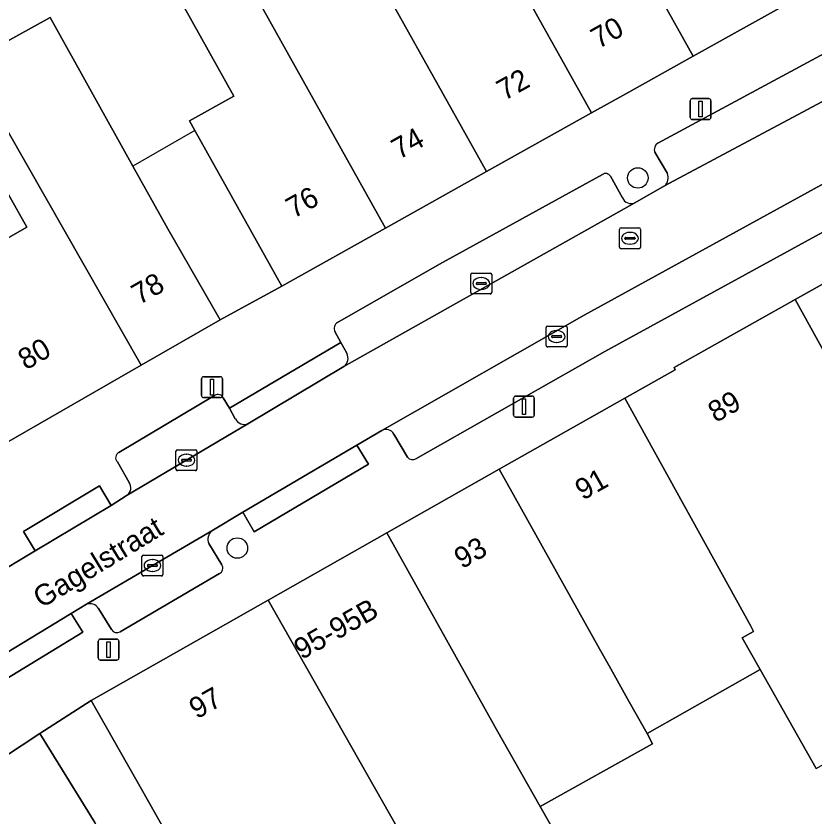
# Model space of a CAD drawing. Extents: x 159716 to 160783, y 383290 to 384031.
# Drawn here: x 160470.9 to 160509.03, y 383364.85 to 383403.07 of the extents above; entities that cross this region are included whole.
import ezdxf

# ---------------------------------------------------------------- set-up
doc = ezdxf.new("R2010")
doc.units = 0
for name, color, linetype in [('IMGEO_Boom', 7, 'Continuous'), ('IMGEO_Erf', 7, 'Continuous'), ('IMGEO_Kolk', 7, 'Continuous'), ('IMGEO_Lichtmast', 7, 'Continuous'), ('IMGEO_Openbare_ruimte_label', 7, 'Continuous'), ('IMGEO_Pand', 7, 'Continuous'), ('IMGEO_Pand_nummerreeks', 7, 'Continuous'), ('IMGEO_Pand_overbouw', 7, 'Continuous'), ('IMGEO_Parkeervlak_open', 7, 'Continuous'), ('IMGEO_Rijbaan_lokaal_open', 7, 'Continuous'), ('IMGEO_Rioolput', 7, 'Continuous'), ('IMGEO_Voetpad_open', 7, 'Continuous')]:
    doc.layers.add(name, color=color, linetype=linetype)

msp = doc.modelspace()

# ---------------------------------------------------------------- linework, layer by layer
at = {"layer": 'IMGEO_Boom'}
for centre in [(160500.57, 383395.347), (160481.459, 383377.686)]:
    msp.add_circle(centre, 0.489, dxfattribs=at)
at = {"layer": 'IMGEO_Erf'}
for points in [[(160462.239, 383400.865), (160466.109, 383403.016), (160467.629, 383400.283), (160468.633, 383400.841), (160470.138, 383401.679), (160472.525, 383403.008), (160476.473, 383395.916), (160478.141, 383392.915), (160480.633, 383388.58), (160483.576, 383390.191), (160479.428, 383397.615), (160479.174, 383398.069), (160481.294, 383399.245), (160476.163, 383408.441)], [(160465.638, 383389.684), (160471.41, 383393.004), (160470.544, 383394.56)], [(160509.088, 383367.172), (160506.411, 383371.894), (160501.011, 383368.832), (160501.279, 383368.353), (160495.919, 383365.354), (160500, 383358.164)], [(160478.765, 383362.85), (160476.949, 383366.065), (160474.49, 383370.418), (160472.034, 383368.843), (160474.653, 383364.584)]]:
    msp.add_lwpolyline(points, dxfattribs=at)
at = {"layer": 'IMGEO_Kolk'}
for p, q in [((160492.6, 383389.884), (160492.6, 383390.736)), ((160492.675, 383390.81), (160493.527, 383390.81)), ((160493.601, 383390.736), (160493.601, 383389.884)), ((160492.902, 383390.353), (160493.3, 383390.353)), ((160493.088, 383390.59), (160493.113, 383390.59)), ((160492.859, 383390.304), (160492.859, 383390.316)), ((160493.297, 383390.267), (160492.899, 383390.267)), ((160493.111, 383390.03), (160493.086, 383390.03)), ((160493.343, 383390.316), (160493.343, 383390.304)), ((160493.527, 383389.81), (160492.675, 383389.81)), ((160496.197, 383387.355), (160496.197, 383388.207)), ((160496.272, 383388.281), (160497.124, 383388.281)), ((160496.685, 383388.061), (160496.71, 383388.061)), ((160497.198, 383388.207), (160497.198, 383387.355)), ((160496.456, 383387.775), (160496.456, 383387.787)), ((160496.894, 383387.738), (160496.496, 383387.738)), ((160496.499, 383387.824), (160496.897, 383387.824)), ((160496.94, 383387.787), (160496.94, 383387.775)), ((160496.708, 383387.501), (160496.683, 383387.501)), ((160497.124, 383387.281), (160496.272, 383387.281)), ((160478.607, 383382.38), (160479.459, 383382.38)), ((160478.532, 383381.454), (160478.532, 383382.306)), ((160479.02, 383382.16), (160479.045, 383382.16)), ((160479.533, 383382.306), (160479.533, 383381.454)), ((160478.791, 383381.874), (160478.791, 383381.886)), ((160479.229, 383381.837), (160478.831, 383381.837)), ((160478.834, 383381.923), (160479.232, 383381.923)), ((160479.043, 383381.6), (160479.018, 383381.6)), ((160479.275, 383381.886), (160479.275, 383381.874)), ((160479.459, 383381.38), (160478.607, 383381.38)), ((160476.983, 383377.354), (160477.835, 383377.354)), ((160476.908, 383376.428), (160476.908, 383377.28)), ((160477.396, 383377.134), (160477.421, 383377.134)), ((160477.909, 383377.28), (160477.909, 383376.428)), ((160477.167, 383376.848), (160477.167, 383376.86)), ((160477.605, 383376.811), (160477.207, 383376.811)), ((160477.21, 383376.897), (160477.608, 383376.897)), ((160477.651, 383376.86), (160477.651, 383376.848)), ((160477.835, 383376.354), (160476.983, 383376.354)), ((160477.419, 383376.574), (160477.394, 383376.574))]:
    msp.add_line(p, q, dxfattribs=at)
for points in [[(160492.6, 383389.884), (160492.6, 383390.736)], [(160492.675, 383390.81), (160493.527, 383390.81)], [(160493.601, 383390.736), (160493.601, 383389.884)], [(160493.527, 383389.81), (160492.675, 383389.81)], [(160496.197, 383387.355), (160496.197, 383388.207)], [(160496.272, 383388.281), (160497.124, 383388.281)], [(160497.198, 383388.207), (160497.198, 383387.355)], [(160497.124, 383387.281), (160496.272, 383387.281)], [(160478.607, 383382.38), (160479.459, 383382.38)], [(160478.532, 383381.454), (160478.532, 383382.306)], [(160479.533, 383382.306), (160479.533, 383381.454)], [(160479.459, 383381.38), (160478.607, 383381.38)], [(160476.983, 383377.354), (160477.835, 383377.354)], [(160476.908, 383376.428), (160476.908, 383377.28)], [(160477.909, 383377.28), (160477.909, 383376.428)], [(160477.835, 383376.354), (160476.983, 383376.354)]]:
    msp.add_lwpolyline(points, dxfattribs=at)
for centre, radius, start, end in [((160492.677, 383390.734), 0.0765, 91.552, 178.448), ((160492.677, 383390.734), 0.0765, 91.552, 178.448), ((160493.525, 383390.734), 0.0765, 1.552, 88.448), ((160493.525, 383390.734), 0.0765, 1.552, 88.448), ((160492.899, 383390.313), 0.0403, 85.8775, 175.7526), ((160493.304, 383390.315), 0.0386, 1.7309, 96.639), ((160492.896, 383390.303), 0.0366, 178.938, 274.7102), ((160493.3, 383390.31), 0.043, 264.8664, 352.4533), ((160492.677, 383389.886), 0.0765, 181.552, 268.448), ((160492.677, 383389.886), 0.0765, 181.552, 268.448), ((160493.525, 383389.886), 0.0765, 271.552, 358.448), ((160493.525, 383389.886), 0.0765, 271.552, 358.448), ((160496.274, 383388.205), 0.0765, 91.552, 178.448), ((160496.274, 383388.205), 0.0765, 91.552, 178.448), ((160497.122, 383388.205), 0.0765, 1.552, 88.448), ((160497.122, 383388.205), 0.0765, 1.552, 88.448), ((160496.496, 383387.784), 0.0403, 85.8775, 175.7526), ((160496.493, 383387.774), 0.0366, 178.938, 274.7102), ((160496.897, 383387.781), 0.043, 264.8664, 352.4533), ((160496.901, 383387.786), 0.0386, 1.7309, 96.639), ((160496.274, 383387.357), 0.0765, 181.552, 268.448), ((160496.274, 383387.357), 0.0765, 181.552, 268.448), ((160497.122, 383387.357), 0.0765, 271.552, 358.448), ((160497.122, 383387.357), 0.0765, 271.552, 358.448), ((160478.609, 383382.304), 0.0765, 91.552, 178.448), ((160478.609, 383382.304), 0.0765, 91.552, 178.448), ((160479.457, 383382.304), 0.0765, 1.552, 88.448), ((160479.457, 383382.304), 0.0765, 1.552, 88.448), ((160478.831, 383381.883), 0.0403, 85.8775, 175.7526), ((160478.828, 383381.873), 0.0366, 178.938, 274.7102), ((160479.232, 383381.88), 0.043, 264.8664, 352.4533), ((160479.236, 383381.885), 0.0386, 1.7309, 96.639), ((160478.609, 383381.456), 0.0765, 181.552, 268.448), ((160478.609, 383381.456), 0.0765, 181.552, 268.448), ((160479.457, 383381.456), 0.0765, 271.552, 358.448), ((160479.457, 383381.456), 0.0765, 271.552, 358.448), ((160476.985, 383377.278), 0.0765, 91.552, 178.448), ((160476.985, 383377.278), 0.0765, 91.552, 178.448), ((160477.833, 383377.278), 0.0765, 1.552, 88.448), ((160477.833, 383377.278), 0.0765, 1.552, 88.448), ((160477.207, 383376.857), 0.0403, 85.8775, 175.7526), ((160477.204, 383376.847), 0.0366, 178.938, 274.7102), ((160477.608, 383376.854), 0.043, 264.8664, 352.4533), ((160477.612, 383376.859), 0.0386, 1.7309, 96.639), ((160476.985, 383376.43), 0.0765, 181.552, 268.448), ((160476.985, 383376.43), 0.0765, 181.552, 268.448), ((160477.833, 383376.43), 0.0765, 271.552, 358.448), ((160477.833, 383376.43), 0.0765, 271.552, 358.448)]:
    msp.add_arc(centre, radius, start, end, dxfattribs=at)
for centre, major_axis, ratio, start_param, end_param in [((160493.087, 383390.31), (-0.387, 0.002), 0.722429, 4.712389, 7.853982), ((160493.112, 383390.31), (-0.39, 0.002), 0.717154, 1.570796, 4.712389), ((160496.684, 383387.781), (-0.387, 0.002), 0.722429, 4.712389, 7.853982), ((160496.709, 383387.781), (-0.39, 0.002), 0.717154, 1.570796, 4.712389), ((160479.019, 383381.88), (-0.387, 0.002), 0.722429, 4.712389, 7.853982), ((160479.044, 383381.88), (-0.39, 0.002), 0.717154, 1.570796, 4.712389), ((160477.395, 383376.854), (-0.387, 0.002), 0.722429, 4.712389, 7.853982), ((160477.42, 383376.854), (-0.39, 0.002), 0.717154, 1.570796, 4.712389)]:
    msp.add_ellipse(centre, major_axis=major_axis, ratio=ratio, start_param=start_param, end_param=end_param, dxfattribs=at)
at = {"layer": 'IMGEO_Lichtmast'}
for p, q in [((160503.171, 383399.134), (160503.961, 383399.134)), ((160503.961, 383399.134), (160503.171, 383399.134)), ((160503.071, 383398.234), (160503.071, 383399.034)), ((160503.071, 383399.034), (160503.071, 383398.234)), ((160504.061, 383399.034), (160504.061, 383398.234)), ((160504.061, 383398.234), (160504.061, 383399.034)), ((160503.961, 383398.134), (160503.171, 383398.134)), ((160503.171, 383398.134), (160503.961, 383398.134)), ((160479.755, 383384.965), (160479.755, 383385.765)), ((160479.755, 383385.765), (160479.755, 383384.965)), ((160479.855, 383385.865), (160480.645, 383385.865)), ((160480.645, 383385.865), (160479.855, 383385.865)), ((160480.745, 383385.765), (160480.745, 383384.965)), ((160480.745, 383384.965), (160480.745, 383385.765)), ((160480.645, 383384.865), (160479.855, 383384.865)), ((160479.855, 383384.865), (160480.645, 383384.865)), ((160494.641, 383384.036), (160494.641, 383384.836)), ((160494.641, 383384.836), (160494.641, 383384.036)), ((160494.741, 383384.936), (160495.531, 383384.936)), ((160495.531, 383384.936), (160494.741, 383384.936)), ((160495.631, 383384.836), (160495.631, 383384.036)), ((160495.631, 383384.036), (160495.631, 383384.836)), ((160495.531, 383383.936), (160494.741, 383383.936)), ((160494.741, 383383.936), (160495.531, 383383.936)), ((160474.819, 383372.442), (160474.819, 383373.242)), ((160474.819, 383373.242), (160474.819, 383372.442)), ((160474.919, 383373.342), (160475.709, 383373.342)), ((160475.709, 383373.342), (160474.919, 383373.342)), ((160475.809, 383373.242), (160475.809, 383372.442)), ((160475.809, 383372.442), (160475.809, 383373.242)), ((160475.709, 383372.342), (160474.919, 383372.342)), ((160474.919, 383372.342), (160475.709, 383372.342))]:
    msp.add_line(p, q, dxfattribs=at)
for points in [[(160503.491, 383399.009), (160503.641, 383399.009), (160503.641, 383398.259), (160503.491, 383398.259), (160503.491, 383399.009)], [(160480.175, 383385.74), (160480.325, 383385.74), (160480.325, 383384.99), (160480.175, 383384.99), (160480.175, 383385.74)], [(160495.061, 383384.811), (160495.211, 383384.811), (160495.211, 383384.061), (160495.061, 383384.061), (160495.061, 383384.811)], [(160475.239, 383373.217), (160475.389, 383373.217), (160475.389, 383372.467), (160475.239, 383372.467), (160475.239, 383373.217)]]:
    msp.add_lwpolyline(points, dxfattribs=at)
for centre, start, end in [((160503.171, 383399.034), 90, 180), ((160503.171, 383399.034), 90, 180), ((160503.961, 383399.034), 0, 90), ((160503.961, 383399.034), 360, 90), ((160503.171, 383398.234), 180, 270), ((160503.171, 383398.234), 180, 270), ((160503.961, 383398.234), 270, 0), ((160503.961, 383398.234), 270, 0), ((160479.855, 383385.765), 90, 180), ((160479.855, 383385.765), 90, 180), ((160480.645, 383385.765), 0, 90), ((160480.645, 383385.765), 360, 90), ((160479.855, 383384.965), 180, 270), ((160479.855, 383384.965), 180, 270), ((160480.645, 383384.965), 270, 0), ((160480.645, 383384.965), 270, 0), ((160494.741, 383384.836), 90, 180), ((160494.741, 383384.836), 90, 180), ((160495.531, 383384.836), 0, 90), ((160495.531, 383384.836), 360, 90), ((160494.741, 383384.036), 180, 270), ((160494.741, 383384.036), 180, 270), ((160495.531, 383384.036), 270, 0), ((160495.531, 383384.036), 270, 0), ((160474.919, 383373.242), 90, 180), ((160474.919, 383373.242), 90, 180), ((160475.709, 383373.242), 0, 90), ((160475.709, 383373.242), 360, 90), ((160474.919, 383372.442), 180, 270), ((160474.919, 383372.442), 180, 270), ((160475.709, 383372.442), 270, 0), ((160475.709, 383372.442), 270, 0)]:
    msp.add_arc(centre, 0.1, start, end, dxfattribs=at)
at = {"layer": 'IMGEO_Pand'}
for points in [[(160493.733, 383418.145), (160500, 383406.911), (160503.208, 383401.16), (160508.737, 383404.25), (160504.219, 383412.149), (160504.005, 383412.02), (160501.036, 383417.266), (160498.905, 383421.031), (160496.861, 383419.89)], [(160493.733, 383418.145), (160490.989, 383416.615), (160488.889, 383415.444), (160491.733, 383410.343), (160492.53, 383408.915), (160493.994, 383406.29), (160498.365, 383398.454), (160500, 383399.368), (160503.208, 383401.16), (160500, 383406.911)], [(160493.994, 383406.29), (160492.53, 383408.915), (160491.733, 383410.343), (160489.734, 383409.229), (160486.812, 383414.469), (160483.792, 383412.785), (160486.659, 383407.637), (160493.351, 383395.653), (160498.365, 383398.454)], [(160493.351, 383395.653), (160486.659, 383407.637), (160484.809, 383406.605), (160481.976, 383411.684), (160479.001, 383410.024), (160488.523, 383392.955)], [(160479.001, 383410.024), (160476.163, 383408.441), (160481.294, 383399.245), (160479.174, 383398.069), (160479.428, 383397.615), (160483.576, 383390.191), (160488.523, 383392.955)], [(160476.473, 383395.916), (160472.525, 383403.008), (160470.138, 383401.679), (160468.633, 383400.841), (160476.865, 383386.414), (160480.633, 383388.58), (160478.141, 383392.915)], [(160468.633, 383400.841), (160467.629, 383400.283), (160467.424, 383400.169), (160470.544, 383394.56), (160471.41, 383393.004), (160465.638, 383389.684), (160467.317, 383386.692), (160469.81, 383382.357), (160476.865, 383386.414)], [(160513.072, 383392.353), (160508.086, 383389.549), (160513.494, 383379.76), (160513.821, 383379.945), (160514.421, 383378.888), (160516.512, 383380.105), (160520.418, 383373.227), (160522.709, 383374.528), (160520.398, 383378.803)], [(160513.494, 383379.76), (160508.086, 383389.549), (160502.304, 383386.297), (160502.36, 383386.185), (160499.951, 383384.846), (160505.947, 383373.998), (160506.097, 383373.71), (160505.555, 383373.403), (160506.411, 383371.894), (160509.088, 383367.172), (160512.531, 383369.124), (160512.399, 383369.357), (160515.419, 383371.072), (160511.22, 383378.469)], [(160499.951, 383384.846), (160493.953, 383381.448), (160498.744, 383372.883), (160499.197, 383372.073), (160500.164, 383370.345), (160500.886, 383369.055), (160501.011, 383368.832), (160506.411, 383371.894), (160505.555, 383373.403), (160506.097, 383373.71), (160505.947, 383373.998)], [(160493.953, 383381.448), (160488.601, 383378.414), (160493.834, 383369.027), (160495.919, 383365.354), (160501.279, 383368.353), (160501.011, 383368.832), (160500.886, 383369.055), (160500.164, 383370.345), (160499.197, 383372.073), (160498.744, 383372.883)], [(160500, 383358.164), (160495.919, 383365.354), (160493.834, 383369.027), (160488.601, 383378.414), (160482.934, 383375.203), (160491.645, 383359.858), (160492.727, 383357.952), (160494.636, 383354.831), (160496.503, 383351.311), (160499.273, 383346.085), (160498.286, 383339.955), (160504.652, 383339.145), (160508.976, 383338.595), (160510.595, 383351.363), (160506.076, 383351.936), (160506.61, 383356.155), (160504.871, 383359.614), (160500.597, 383357.113), (160500.229, 383357.761)], [(160482.934, 383375.203), (160474.49, 383370.418), (160476.949, 383366.065), (160478.765, 383362.85), (160478.932, 383362.554), (160481.205, 383363.833), (160482.02, 383364.291), (160482.405, 383363.614), (160483.893, 383364.459), (160486.934, 383359.106), (160486.44, 383358.826), (160488.253, 383355.633), (160488.983, 383356.02), (160489.062, 383355.871), (160492.727, 383357.952), (160491.645, 383359.858)], [(160474.653, 383364.584), (160472.034, 383368.843), (160465.222, 383364.356), (160470.655, 383356.532), (160472.243, 383354.191), (160478.604, 383358.023), (160476.988, 383360.706)]]:
    msp.add_lwpolyline(points, close=True, dxfattribs=at)
at = {"layer": 'IMGEO_Pand_overbouw'}
msp.add_lwpolyline([(160479.428, 383397.615), (160476.473, 383395.916), (160478.141, 383392.915), (160480.633, 383388.58), (160483.576, 383390.191)], close=True, dxfattribs=at)
at = {"layer": 'IMGEO_Parkeervlak_open'}
for points in [[(160528.921, 383411.449), (160512.365, 383402.846), (160501.523, 383397.013)], [(160501.848, 383394.965), (160513.141, 383401.003), (160530.454, 383409.992)], [(160501.376, 383396.572), (160501.983, 383395.562)], [(160498.885, 383395.508), (160491.109, 383391.228), (160486.238, 383388.451)], [(160499.838, 383394.391), (160499.261, 383395.426)], [(160509.795, 383395.27), (160498.016, 383388.805), (160488.35, 383383.3)], [(160486.541, 383386.343), (160500.433, 383394.16)], [(160489.978, 383381.951), (160498.996, 383387.068), (160510.062, 383393.132)], [(160486.116, 383388.013), (160486.396, 383387.493), (160486.679, 383386.98)], [(160480.378, 383384.971), (160475.812, 383382.242)], [(160481.364, 383383.858), (160481.085, 383384.359), (160480.79, 383384.858)], [(160476.209, 383380.206), (160481.968, 383383.62)], [(160488.935, 383383.129), (160489.586, 383382.025)], [(160475.742, 383381.8), (160476.3, 383380.814)], [(160480.24, 383378.511), (160474.257, 383375.009)], [(160480.719, 383376.881), (160480.099, 383377.899)], [(160475.866, 383373.682), (160480.614, 383376.466)], [(160474.833, 383374.807), (160475.447, 383373.797)]]:
    msp.add_lwpolyline(points, dxfattribs=at)
for centre, radius, start, end in [((160501.759, 383396.689), 0.401, 126.104, 197.0261), ((160499.037, 383395.302), 0.256, 28.9902, 126.4043), ((160501.473, 383395.363), 0.547, 313.2376, 21.2784), ((160500.255, 383394.583), 0.459, 204.7135, 292.8506), ((160486.413, 383388.166), 0.334, 121.5508, 207.3201), ((160486.267, 383386.736), 0.479, 304.8927, 30.66), ((160480.532, 383384.725), 0.29, 27.2076, 122.1175), ((160481.797, 383384.07), 0.482, 206.1507, 290.8365), ((160488.555, 383382.916), 0.436, 29.3002, 118.1117), ((160475.918, 383381.999), 0.266, 113.6084, 228.3931), ((160489.82, 383382.188), 0.285, 214.9121, 303.7074), ((160475.931, 383380.558), 0.449, 308.2444, 34.7309), ((160480.585, 383378.109), 0.53, 130.6737, 203.3781), ((160480.471, 383376.723), 0.294, 299.1539, 32.449), ((160474.412, 383374.529), 0.504, 33.4488, 107.9002), ((160475.724, 383373.984), 0.334, 214.0225, 295.2823)]:
    msp.add_arc(centre, radius, start, end, dxfattribs=at)
at = {"layer": 'IMGEO_Rijbaan_lokaal_open'}
for points in [[(160566.75, 383423.562), (160569.473, 383424.81), (160573.889, 383426.883), (160572.337, 383430.071), (160570.844, 383429.371), (160567.932, 383427.997), (160567.354, 383427.724), (160566.554, 383427.332), (160554.01, 383421.434), (160552.404, 383420.67), (160543.945, 383416.579), (160531.91, 383410.739), (160530.454, 383409.992), (160513.141, 383401.003), (160501.848, 383394.965), (160500.433, 383394.16), (160486.541, 383386.343), (160481.968, 383383.62), (160476.209, 383380.206), (160475.436, 383379.714), (160471.815, 383377.547), (160469.684, 383376.287)], [(160439.706, 383359.02), (160433.178, 383354.4), (160420.29, 383345.261), (160418.654, 383343.938), (160416.424, 383341.838), (160415.865, 383341.258), (160420.276, 383338.235), (160420.378, 383338.346), (160425.529, 383342.179), (160449.101, 383359.083), (160453.405, 383362.062), (160457.166, 383364.486), (160468.599, 383371.564), (160468.891, 383371.742), (160473.53, 383374.563), (160474.257, 383375.009), (160480.24, 383378.511), (160481.715, 383379.396), (160487.16, 383382.594), (160488.35, 383383.3), (160498.016, 383388.805), (160509.795, 383395.27), (160510.744, 383395.791)]]:
    msp.add_lwpolyline(points, dxfattribs=at)
at = {"layer": 'IMGEO_Rioolput'}
for p, q in [((160499.697, 383392.042), (160499.697, 383392.894)), ((160499.772, 383392.968), (160500.624, 383392.968)), ((160500.185, 383392.748), (160500.21, 383392.748)), ((160500.698, 383392.894), (160500.698, 383392.042)), ((160499.956, 383392.462), (160499.956, 383392.474)), ((160500.394, 383392.425), (160499.996, 383392.425)), ((160499.999, 383392.511), (160500.397, 383392.511)), ((160500.44, 383392.474), (160500.44, 383392.462)), ((160500.624, 383391.968), (160499.772, 383391.968)), ((160500.208, 383392.188), (160500.183, 383392.188))]:
    msp.add_line(p, q, dxfattribs=at)
for points in [[(160499.697, 383392.042), (160499.697, 383392.894)], [(160499.772, 383392.968), (160500.624, 383392.968)], [(160500.698, 383392.894), (160500.698, 383392.042)], [(160500.624, 383391.968), (160499.772, 383391.968)]]:
    msp.add_lwpolyline(points, dxfattribs=at)
for centre, radius, start, end in [((160499.774, 383392.892), 0.0765, 91.552, 178.448), ((160499.774, 383392.892), 0.0765, 91.552, 178.448), ((160500.622, 383392.892), 0.0765, 1.552, 88.448), ((160500.622, 383392.892), 0.0765, 1.552, 88.448), ((160499.996, 383392.471), 0.0403, 85.8775, 175.7526), ((160499.993, 383392.461), 0.0366, 178.938, 274.7102), ((160500.397, 383392.468), 0.043, 264.8664, 352.4533), ((160500.401, 383392.473), 0.0386, 1.7309, 96.639), ((160499.774, 383392.044), 0.0765, 181.552, 268.448), ((160499.774, 383392.044), 0.0765, 181.552, 268.448), ((160500.622, 383392.044), 0.0765, 271.552, 358.448), ((160500.622, 383392.044), 0.0765, 271.552, 358.448)]:
    msp.add_arc(centre, radius, start, end, dxfattribs=at)
for centre, major_axis, ratio, start_param, end_param in [((160500.184, 383392.468), (-0.387, 0.002), 0.722429, 4.712389, 7.853982), ((160500.209, 383392.468), (-0.39, 0.002), 0.717154, 1.570796, 4.712389)]:
    msp.add_ellipse(centre, major_axis=major_axis, ratio=ratio, start_param=start_param, end_param=end_param, dxfattribs=at)
at = {"layer": 'IMGEO_Voetpad_open'}
for points in [[(160501.523, 383397.013), (160512.365, 383402.846), (160528.921, 383411.449)], [(160508.737, 383404.25), (160503.208, 383401.16), (160500, 383399.368), (160498.365, 383398.454), (160493.351, 383395.653), (160488.523, 383392.955), (160483.576, 383390.191), (160480.633, 383388.58), (160476.865, 383386.414), (160469.81, 383382.357)], [(160439.387, 383346.996), (160448.396, 383353.416), (160455.036, 383358.149), (160455.281, 383357.809), (160460.32, 383361.128), (160465.222, 383364.356), (160472.034, 383368.843), (160474.49, 383370.418), (160482.934, 383375.203), (160488.601, 383378.414), (160493.953, 383381.448), (160499.951, 383384.846), (160502.36, 383386.185), (160502.304, 383386.297), (160508.086, 383389.549), (160513.072, 383392.353), (160513.307, 383392.309), (160519.783, 383395.951), (160519.984, 383395.593), (160523.029, 383397.064), (160527.992, 383399.461), (160532.894, 383401.829)], [(160501.983, 383395.562), (160501.376, 383396.572)], [(160486.238, 383388.451), (160491.109, 383391.228), (160498.885, 383395.508)], [(160499.261, 383395.426), (160499.838, 383394.391)], [(160500.433, 383394.16), (160501.848, 383394.965)], [(160510.062, 383393.132), (160498.996, 383387.068), (160489.978, 383381.951)], [(160480.79, 383384.858), (160481.085, 383384.359), (160486.396, 383387.493), (160486.116, 383388.013)], [(160486.679, 383386.98), (160486.396, 383387.493), (160481.085, 383384.359), (160481.364, 383383.858)], [(160481.968, 383383.62), (160486.541, 383386.343)], [(160475.812, 383382.242), (160480.378, 383384.971)], [(160488.35, 383383.3), (160487.16, 383382.594), (160487.721, 383381.698), (160482.26, 383378.462), (160481.715, 383379.396), (160480.24, 383378.511)], [(160489.586, 383382.025), (160488.935, 383383.129)], [(160476.3, 383380.814), (160475.742, 383381.8)], [(160469.684, 383376.287), (160471.815, 383377.547), (160471.256, 383378.484), (160474.889, 383380.65), (160475.436, 383379.714), (160476.209, 383380.206)], [(160480.099, 383377.899), (160480.719, 383376.881)], [(160480.614, 383376.466), (160475.866, 383373.682)], [(160474.257, 383375.009), (160473.53, 383374.563), (160474.091, 383373.681), (160469.459, 383370.852), (160468.891, 383371.742), (160468.599, 383371.564)], [(160475.447, 383373.797), (160474.833, 383374.807)]]:
    msp.add_lwpolyline(points, dxfattribs=at)
for points in [[(160487.16, 383382.594), (160481.715, 383379.396), (160482.26, 383378.462), (160487.721, 383381.698)], [(160471.815, 383377.547), (160475.436, 383379.714), (160474.889, 383380.65), (160471.256, 383378.484)], [(160468.891, 383371.742), (160469.459, 383370.852), (160474.091, 383373.681), (160473.53, 383374.563)]]:
    msp.add_lwpolyline(points, close=True, dxfattribs=at)
for centre, radius, start, end in [((160501.759, 383396.689), 0.401, 126.104, 197.0261), ((160499.037, 383395.302), 0.256, 28.9902, 126.4043), ((160501.473, 383395.363), 0.547, 313.2376, 21.2784), ((160500.255, 383394.583), 0.459, 204.7135, 292.8506), ((160486.413, 383388.166), 0.334, 121.5508, 207.3201), ((160486.267, 383386.736), 0.479, 304.8927, 30.66), ((160480.532, 383384.725), 0.29, 27.2076, 122.1175), ((160481.797, 383384.07), 0.482, 206.1507, 290.8365), ((160488.555, 383382.916), 0.436, 29.3002, 118.1117), ((160475.918, 383381.999), 0.266, 113.6084, 228.3931), ((160489.82, 383382.188), 0.285, 214.9121, 303.7074), ((160475.931, 383380.558), 0.449, 308.2444, 34.7309), ((160480.585, 383378.109), 0.53, 130.6737, 203.3781), ((160480.471, 383376.723), 0.294, 299.1539, 32.449), ((160474.412, 383374.529), 0.504, 33.4488, 107.9002), ((160475.724, 383373.984), 0.334, 214.0225, 295.2823)]:
    msp.add_arc(centre, radius, start, end, dxfattribs=at)

# ---------------------------------------------------------------- texts
at = {"layer": 'IMGEO_Openbare_ruimte_label'}
msp.add_text('Gagelstraat', height=1, rotation=31.3372, dxfattribs=at).set_placement((160472.111, 383374.79))
at = {"layer": 'IMGEO_Pand_nummerreeks'}
for s, rotation, p in [('70', 29.1922, (160498.692, 383401.488)), ('72', 29.1922, (160494.203, 383399.016)), ('74', 29.1948, (160489.174, 383396.206)), ('76', 29.1948, (160484.142, 383393.395)), ('78', 29.8969, (160476.78, 383389.271)), ('80', 29.8969, (160471.368, 383386.159)), ('89', 29.3526, (160504.288, 383383.65)), ('91', 29.5302, (160497.948, 383379.941)), ('93', 29.5417, (160492.176, 383376.67)), ('95-95B', 29.536, (160484.531, 383372.338)), ('97', 29.5417, (160479.528, 383369.503))]:
    msp.add_text(s, height=1, rotation=rotation, dxfattribs=at).set_placement(p)

doc.saveas('drawing.dxf')
